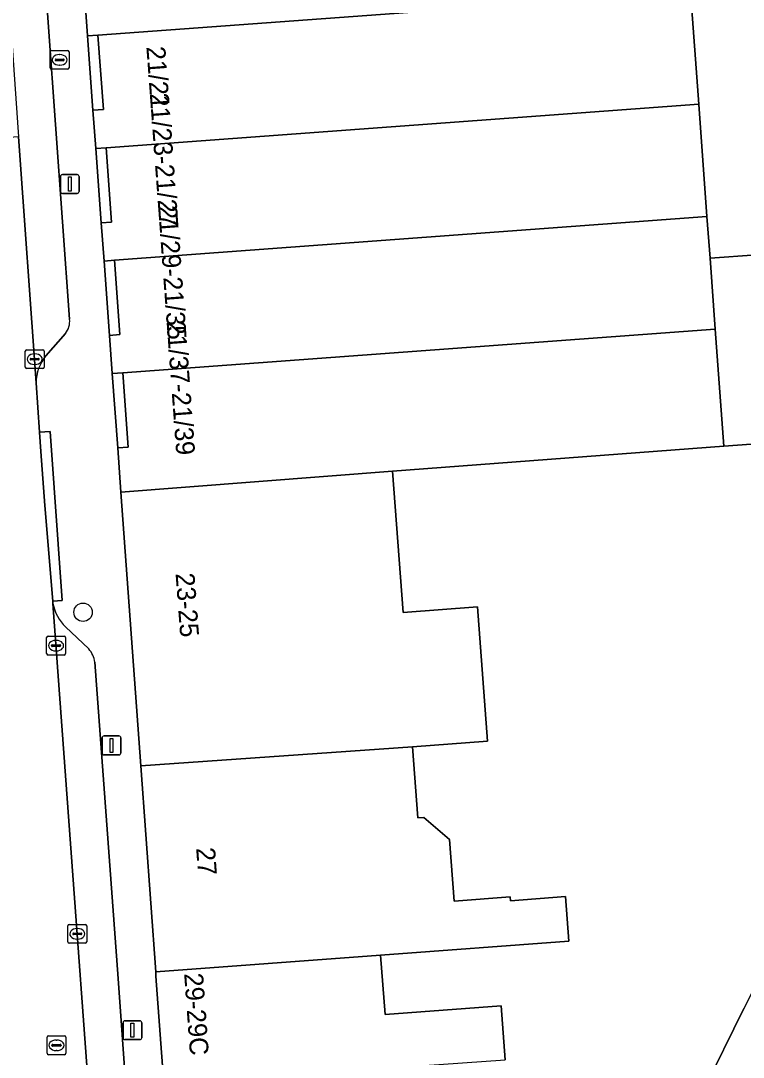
# Model space of a CAD drawing. Extents: x 161087 to 161926, y 382572 to 383873.
# Drawn here: x 161694.2 to 161732.5, y 383359.1 to 383414.1 of the extents above; entities that cross this region are included whole.
import ezdxf

# ---------------------------------------------------------------- set-up
doc = ezdxf.new("R2010")
doc.units = 0
for name, color, linetype in [('IMGEO_Boom', 7, 'Continuous'), ('IMGEO_Brandkraan', 7, 'Continuous'), ('IMGEO_Erf', 7, 'Continuous'), ('IMGEO_Grasland_overig', 7, 'Continuous'), ('IMGEO_Kolk', 7, 'Continuous'), ('IMGEO_Lichtmast', 7, 'Continuous'), ('IMGEO_Pand', 7, 'Continuous'), ('IMGEO_Pand_nummerreeks', 7, 'Continuous'), ('IMGEO_Pand_overbouw', 7, 'Continuous'), ('IMGEO_Parkeervlak_gesloten', 7, 'Continuous'), ('IMGEO_Parkeervlak_open', 7, 'Continuous'), ('IMGEO_Rijbaan_lokaal_open', 7, 'Continuous'), ('IMGEO_Rioolput', 7, 'Continuous'), ('IMGEO_Voetpad_open', 7, 'Continuous')]:
    doc.layers.add(name, color=color, linetype=linetype)

msp = doc.modelspace()

# ---------------------------------------------------------------- linework, layer by layer
at = {"layer": 'IMGEO_Boom'}
msp.add_circle((161697.477, 383382.729), 0.489, dxfattribs=at)
at = {"layer": 'IMGEO_Brandkraan'}
for p, q in [((161695.732, 383411.616), (161695.732, 383412.468)), ((161695.807, 383412.542), (161696.659, 383412.542)), ((161696.22, 383412.322), (161696.245, 383412.322)), ((161696.733, 383412.468), (161696.733, 383411.616)), ((161695.991, 383412.036), (161695.991, 383412.048)), ((161696.429, 383411.999), (161696.031, 383411.999)), ((161696.034, 383412.085), (161696.432, 383412.085)), ((161696.243, 383411.762), (161696.218, 383411.762)), ((161696.475, 383412.048), (161696.475, 383412.036)), ((161696.659, 383411.542), (161695.807, 383411.542))]:
    msp.add_line(p, q, dxfattribs=at)
for points in [[(161695.732, 383411.616), (161695.732, 383412.468)], [(161695.807, 383412.542), (161696.659, 383412.542)], [(161696.733, 383412.468), (161696.733, 383411.616)], [(161696.659, 383411.542), (161695.807, 383411.542)]]:
    msp.add_lwpolyline(points, dxfattribs=at)
for centre, radius, start, end in [((161695.809, 383412.466), 0.0765, 91.552, 178.448), ((161695.809, 383412.466), 0.0765, 91.552, 178.448), ((161696.657, 383412.466), 0.0765, 1.552, 88.448), ((161696.657, 383412.466), 0.0765, 1.552, 88.448), ((161696.031, 383412.045), 0.0403, 85.8775, 175.7526), ((161696.028, 383412.035), 0.0366, 178.938, 274.7102), ((161696.432, 383412.042), 0.043, 264.8664, 352.4533), ((161696.436, 383412.047), 0.0386, 1.7309, 96.639), ((161695.809, 383411.618), 0.0765, 181.552, 268.448), ((161695.809, 383411.618), 0.0765, 181.552, 268.448), ((161696.657, 383411.618), 0.0765, 271.552, 358.448), ((161696.657, 383411.618), 0.0765, 271.552, 358.448)]:
    msp.add_arc(centre, radius, start, end, dxfattribs=at)
for centre, major_axis, ratio, start_param, end_param in [((161696.219, 383412.042), (-0.387, 0.002), 0.722429, 4.712389, 7.853982), ((161696.244, 383412.042), (-0.39, 0.002), 0.717154, 1.570796, 4.712389)]:
    msp.add_ellipse(centre, major_axis=major_axis, ratio=ratio, start_param=start_param, end_param=end_param, dxfattribs=at)
at = {"layer": 'IMGEO_Erf'}
for points in [[(161698.001, 383409.365), (161698.553, 383409.406), (161698.263, 383413.355), (161697.711, 383413.314)], [(161698.439, 383403.392), (161698.992, 383403.433), (161698.702, 383407.382), (161698.149, 383407.341)], [(161698.878, 383397.419), (161699.431, 383397.46), (161699.141, 383401.409), (161698.588, 383401.368)], [(161699.316, 383391.446), (161699.87, 383391.487), (161699.58, 383395.436), (161699.026, 383395.395)]]:
    msp.add_lwpolyline(points, close=True, dxfattribs=at)
for points in [[(161738.987, 383392.094), (161731.491, 383391.533), (161713.904, 383390.218), (161714.465, 383382.72), (161718.413, 383383.015), (161718.945, 383375.889), (161714.956, 383375.59), (161715.238, 383371.818), (161715.564, 383371.843), (161716.935, 383370.662), (161717.18, 383367.395), (161720.147, 383367.617), (161720.162, 383367.416), (161723.085, 383367.635), (161723.261, 383365.272), (161713.268, 383364.525), (161713.503, 383361.386), (161719.672, 383361.847), (161719.886, 383358.974)], [(161730.415, 383357.34), (161732.553, 383361.701)]]:
    msp.add_lwpolyline(points, dxfattribs=at)
at = {"layer": 'IMGEO_Grasland_overig'}
msp.add_lwpolyline([(161754.471, 383392.259), (161754.331, 383392.28), (161754.382, 383392.636), (161754.459, 383393.252), (161754.158, 383393.302), (161748.887, 383392.834), (161738.987, 383392.094), (161739.962, 383377.801), (161740.464, 383377.663), (161740.563, 383377.613), (161736.095, 383368.75), (161732.553, 383361.701), (161730.415, 383357.34), (161727.09, 383350.84), (161721.957, 383340.879), (161728.394, 383341.424), (161740.909, 383342.457), (161748.833, 383342.929), (161748.996, 383342.939), (161750.125, 383362.202), (161750.531, 383365.491)], close=True, dxfattribs=at)
at = {"layer": 'IMGEO_Kolk'}
for p, q in [((161694.408, 383395.733), (161694.408, 383396.585)), ((161694.483, 383396.659), (161695.335, 383396.659)), ((161694.896, 383396.439), (161694.921, 383396.439)), ((161695.409, 383396.585), (161695.409, 383395.733)), ((161694.667, 383396.153), (161694.667, 383396.165)), ((161695.105, 383396.116), (161694.707, 383396.116)), ((161694.71, 383396.202), (161695.108, 383396.202)), ((161694.919, 383395.879), (161694.894, 383395.879)), ((161695.151, 383396.165), (161695.151, 383396.153)), ((161695.335, 383395.659), (161694.483, 383395.659)), ((161695.618, 383381.456), (161696.47, 383381.456)), ((161695.543, 383380.53), (161695.543, 383381.382)), ((161695.802, 383380.95), (161695.802, 383380.962)), ((161696.24, 383380.913), (161695.842, 383380.913)), ((161695.845, 383380.999), (161696.243, 383380.999)), ((161696.031, 383381.236), (161696.056, 383381.236)), ((161696.286, 383380.962), (161696.286, 383380.95)), ((161696.544, 383381.382), (161696.544, 383380.53)), ((161696.47, 383380.456), (161695.618, 383380.456)), ((161696.054, 383380.676), (161696.029, 383380.676)), ((161696.67, 383365.234), (161696.67, 383366.086)), ((161696.745, 383366.16), (161697.597, 383366.16)), ((161697.671, 383366.086), (161697.671, 383365.234)), ((161696.929, 383365.654), (161696.929, 383365.666)), ((161697.367, 383365.617), (161696.969, 383365.617)), ((161696.972, 383365.703), (161697.37, 383365.703)), ((161697.158, 383365.94), (161697.183, 383365.94)), ((161697.413, 383365.666), (161697.413, 383365.654)), ((161697.597, 383365.16), (161696.745, 383365.16)), ((161697.181, 383365.38), (161697.156, 383365.38))]:
    msp.add_line(p, q, dxfattribs=at)
for points in [[(161694.408, 383395.733), (161694.408, 383396.585)], [(161694.483, 383396.659), (161695.335, 383396.659)], [(161695.409, 383396.585), (161695.409, 383395.733)], [(161695.335, 383395.659), (161694.483, 383395.659)], [(161695.618, 383381.456), (161696.47, 383381.456)], [(161695.543, 383380.53), (161695.543, 383381.382)], [(161696.544, 383381.382), (161696.544, 383380.53)], [(161696.47, 383380.456), (161695.618, 383380.456)], [(161696.67, 383365.234), (161696.67, 383366.086)], [(161696.745, 383366.16), (161697.597, 383366.16)], [(161697.671, 383366.086), (161697.671, 383365.234)], [(161697.597, 383365.16), (161696.745, 383365.16)]]:
    msp.add_lwpolyline(points, dxfattribs=at)
for centre, radius, start, end in [((161694.485, 383396.583), 0.0765, 91.552, 178.448), ((161694.485, 383396.583), 0.0765, 91.552, 178.448), ((161695.333, 383396.583), 0.0765, 1.552, 88.448), ((161695.333, 383396.583), 0.0765, 1.552, 88.448), ((161694.707, 383396.162), 0.0403, 85.8775, 175.7526), ((161694.704, 383396.152), 0.0366, 178.938, 274.7102), ((161695.108, 383396.159), 0.043, 264.8664, 352.4533), ((161695.112, 383396.164), 0.0386, 1.7309, 96.639), ((161694.485, 383395.735), 0.0765, 181.552, 268.448), ((161694.485, 383395.735), 0.0765, 181.552, 268.448), ((161695.333, 383395.735), 0.0765, 271.552, 358.448), ((161695.333, 383395.735), 0.0765, 271.552, 358.448), ((161695.62, 383381.38), 0.0765, 91.552, 178.448), ((161695.62, 383381.38), 0.0765, 91.552, 178.448), ((161696.468, 383381.38), 0.0765, 1.552, 88.448), ((161696.468, 383381.38), 0.0765, 1.552, 88.448), ((161695.842, 383380.959), 0.0403, 85.8775, 175.7526), ((161695.839, 383380.949), 0.0366, 178.938, 274.7102), ((161696.243, 383380.956), 0.043, 264.8664, 352.4533), ((161696.247, 383380.961), 0.0386, 1.7309, 96.639), ((161695.62, 383380.532), 0.0765, 181.552, 268.448), ((161695.62, 383380.532), 0.0765, 181.552, 268.448), ((161696.468, 383380.532), 0.0765, 271.552, 358.448), ((161696.468, 383380.532), 0.0765, 271.552, 358.448), ((161696.747, 383366.084), 0.0765, 91.552, 178.448), ((161696.747, 383366.084), 0.0765, 91.552, 178.448), ((161697.595, 383366.084), 0.0765, 1.552, 88.448), ((161697.595, 383366.084), 0.0765, 1.552, 88.448), ((161696.969, 383365.663), 0.0403, 85.8775, 175.7526), ((161696.966, 383365.653), 0.0366, 178.938, 274.7102), ((161697.37, 383365.66), 0.043, 264.8664, 352.4533), ((161697.374, 383365.665), 0.0386, 1.7309, 96.639), ((161696.747, 383365.236), 0.0765, 181.552, 268.448), ((161696.747, 383365.236), 0.0765, 181.552, 268.448), ((161697.595, 383365.236), 0.0765, 271.552, 358.448), ((161697.595, 383365.236), 0.0765, 271.552, 358.448)]:
    msp.add_arc(centre, radius, start, end, dxfattribs=at)
for centre, major_axis, ratio, start_param, end_param in [((161694.895, 383396.159), (-0.387, 0.002), 0.722429, 4.712389, 7.853982), ((161694.92, 383396.159), (-0.39, 0.002), 0.717154, 1.570796, 4.712389), ((161696.03, 383380.956), (-0.387, 0.002), 0.722429, 4.712389, 7.853982), ((161696.055, 383380.956), (-0.39, 0.002), 0.717154, 1.570796, 4.712389), ((161697.157, 383365.66), (-0.387, 0.002), 0.722429, 4.712389, 7.853982), ((161697.182, 383365.66), (-0.39, 0.002), 0.717154, 1.570796, 4.712389)]:
    msp.add_ellipse(centre, major_axis=major_axis, ratio=ratio, start_param=start_param, end_param=end_param, dxfattribs=at)
at = {"layer": 'IMGEO_Lichtmast'}
for p, q in [((161696.278, 383405.053), (161696.278, 383405.853)), ((161696.278, 383405.853), (161696.278, 383405.053)), ((161696.378, 383405.953), (161697.168, 383405.953)), ((161697.168, 383405.953), (161696.378, 383405.953)), ((161697.268, 383405.853), (161697.268, 383405.053)), ((161697.268, 383405.053), (161697.268, 383405.853)), ((161697.168, 383404.953), (161696.378, 383404.953)), ((161696.378, 383404.953), (161697.168, 383404.953)), ((161698.491, 383375.26), (161698.491, 383376.06)), ((161698.491, 383376.06), (161698.491, 383375.26)), ((161698.591, 383376.16), (161699.381, 383376.16)), ((161699.381, 383376.16), (161698.591, 383376.16)), ((161699.481, 383376.06), (161699.481, 383375.26)), ((161699.481, 383375.26), (161699.481, 383376.06)), ((161699.381, 383375.16), (161698.591, 383375.16)), ((161698.591, 383375.16), (161699.381, 383375.16)), ((161699.598, 383360.146), (161699.598, 383360.946)), ((161699.598, 383360.946), (161699.598, 383360.146)), ((161699.698, 383361.046), (161700.488, 383361.046)), ((161700.488, 383361.046), (161699.698, 383361.046)), ((161700.588, 383360.946), (161700.588, 383360.146)), ((161700.588, 383360.146), (161700.588, 383360.946)), ((161700.488, 383360.046), (161699.698, 383360.046)), ((161699.698, 383360.046), (161700.488, 383360.046))]:
    msp.add_line(p, q, dxfattribs=at)
for points in [[(161696.698, 383405.828), (161696.848, 383405.828), (161696.848, 383405.078), (161696.698, 383405.078), (161696.698, 383405.828)], [(161698.911, 383376.035), (161699.061, 383376.035), (161699.061, 383375.285), (161698.911, 383375.285), (161698.911, 383376.035)], [(161700.018, 383360.921), (161700.168, 383360.921), (161700.168, 383360.171), (161700.018, 383360.171), (161700.018, 383360.921)]]:
    msp.add_lwpolyline(points, dxfattribs=at)
for centre, start, end in [((161696.378, 383405.853), 90, 180), ((161696.378, 383405.853), 90, 180), ((161697.168, 383405.853), 0, 90), ((161697.168, 383405.853), 360, 90), ((161696.378, 383405.053), 180, 270), ((161696.378, 383405.053), 180, 270), ((161697.168, 383405.053), 270, 0), ((161697.168, 383405.053), 270, 0), ((161698.591, 383376.06), 90, 180), ((161698.591, 383376.06), 90, 180), ((161699.381, 383376.06), 0, 90), ((161699.381, 383376.06), 360, 90), ((161698.591, 383375.26), 180, 270), ((161698.591, 383375.26), 180, 270), ((161699.381, 383375.26), 270, 0), ((161699.381, 383375.26), 270, 0), ((161699.698, 383360.946), 90, 180), ((161699.698, 383360.946), 90, 180), ((161700.488, 383360.946), 0, 90), ((161700.488, 383360.946), 360, 90), ((161699.698, 383360.146), 180, 270), ((161699.698, 383360.146), 180, 270), ((161700.488, 383360.146), 270, 0), ((161700.488, 383360.146), 270, 0)]:
    msp.add_arc(centre, 0.1, start, end, dxfattribs=at)
at = {"layer": 'IMGEO_Pand'}
for points in [[(161698.263, 383413.355), (161729.712, 383415.672), (161729.272, 383421.645), (161697.824, 383419.328), (161698.114, 383415.379), (161697.562, 383415.338), (161697.711, 383413.314)], [(161698.263, 383413.355), (161698.553, 383409.406), (161698.001, 383409.365), (161698.149, 383407.341), (161698.702, 383407.382), (161730.152, 383409.699), (161729.712, 383415.672)], [(161699.141, 383401.409), (161730.592, 383403.726), (161730.152, 383409.699), (161698.702, 383407.382), (161698.992, 383403.433), (161698.439, 383403.392), (161698.588, 383401.368)], [(161730.755, 383401.518), (161730.592, 383403.726), (161699.141, 383401.409), (161699.431, 383397.46), (161698.878, 383397.419), (161699.026, 383395.395), (161699.58, 383395.436), (161731.032, 383397.753)], [(161751.755, 383403.059), (161751.356, 383403.03), (161750.787, 383402.988), (161739.615, 383402.168), (161735.689, 383401.88), (161730.755, 383401.518), (161731.032, 383397.753), (161731.491, 383391.533), (161738.987, 383392.094), (161748.887, 383392.834)], [(161713.904, 383390.218), (161731.491, 383391.533), (161731.032, 383397.753), (161699.58, 383395.436), (161699.87, 383391.487), (161699.316, 383391.446), (161699.488, 383389.093)], [(161714.956, 383375.59), (161718.945, 383375.889), (161718.413, 383383.015), (161714.465, 383382.72), (161713.904, 383390.218), (161699.488, 383389.093), (161700.538, 383374.582)], [(161714.956, 383375.59), (161700.538, 383374.582), (161701.33, 383363.644), (161713.268, 383364.525), (161723.261, 383365.272), (161723.085, 383367.635), (161720.162, 383367.416), (161720.147, 383367.617), (161717.18, 383367.395), (161716.935, 383370.662), (161715.564, 383371.843), (161715.238, 383371.818)], [(161713.268, 383364.525), (161701.33, 383363.644), (161701.347, 383363.415), (161701.76, 383357.695), (161719.886, 383358.974), (161719.672, 383361.847), (161713.503, 383361.386)]]:
    msp.add_lwpolyline(points, close=True, dxfattribs=at)
at = {"layer": 'IMGEO_Pand_overbouw'}
for points in [[(161698.263, 383413.355), (161697.711, 383413.314), (161698.001, 383409.365), (161698.553, 383409.406)], [(161698.439, 383403.392), (161698.992, 383403.433), (161698.702, 383407.382), (161698.149, 383407.341)], [(161699.141, 383401.409), (161698.588, 383401.368), (161698.878, 383397.419), (161699.431, 383397.46)], [(161699.316, 383391.446), (161699.87, 383391.487), (161699.58, 383395.436), (161699.026, 383395.395)]]:
    msp.add_lwpolyline(points, close=True, dxfattribs=at)
at = {"layer": 'IMGEO_Parkeervlak_gesloten'}
msp.add_lwpolyline([(161727.485, 383445.854), (161727.776, 383441.956), (161727.952, 383439.564), (161728.392, 383433.591), (161728.832, 383427.618), (161729.272, 383421.645), (161729.712, 383415.672), (161730.152, 383409.699), (161730.592, 383403.726), (161730.755, 383401.518), (161735.689, 383401.88), (161735.346, 383405.856), (161732.492, 383442.194)], dxfattribs=at)
at = {"layer": 'IMGEO_Parkeervlak_open'}
for points in [[(161692.069, 383435.7), (161693.707, 383412.788), (161694.053, 383407.951), (161694.987, 383394.899)], [(161696.763, 383398.274), (161695.645, 383413.771), (161695.054, 383422.071), (161694.282, 383432.677)], [(161695.507, 383396.342), (161696.547, 383397.527)], [(161695.88, 383383.185), (161698.818, 383343.028)], [(161697.783, 383380.78), (161696.55, 383381.954)], [(161700.599, 383345.658), (161700.492, 383347.097), (161699.333, 383363.288), (161698.102, 383380.075)]]:
    msp.add_lwpolyline(points, dxfattribs=at)
for centre, radius, start, end in [((161695.708, 383398.174), 1.06, 322.3485, 5.3963), ((161697.2, 383394.917), 2.213, 139.9081, 180.4576), ((161698.042, 383383.564), 2.195, 189.9439, 227.1726), ((161696.693, 383379.862), 1.424, 8.5859, 40.106)]:
    msp.add_arc(centre, radius, start, end, dxfattribs=at)
at = {"layer": 'IMGEO_Rijbaan_lokaal_open'}
msp.add_lwpolyline([(161698.818, 383343.028), (161695.88, 383383.185), (161695.87, 383383.317), (161695.444, 383388.385), (161695.243, 383391.264), (161695.171, 383392.289), (161694.987, 383394.899), (161694.053, 383407.951), (161689.589, 383407.644), (161691.681, 383378.632), (161692.697, 383364.42), (161692.789, 383363.253), (161692.819, 383362.878), (161693.282, 383357.181), (161693.444, 383354.484), (161693.501, 383354.195), (161694.192, 383344.284), (161694.403, 383341.199), (161694.993, 383333.093), (161699.523, 383333.398), (161699.017, 383340.305)], dxfattribs=at)
at = {"layer": 'IMGEO_Rioolput'}
for p, q in [((161695.565, 383359.32), (161695.565, 383360.172)), ((161695.64, 383360.246), (161696.492, 383360.246)), ((161696.053, 383360.026), (161696.078, 383360.026)), ((161696.566, 383360.172), (161696.566, 383359.32)), ((161695.824, 383359.74), (161695.824, 383359.752)), ((161696.262, 383359.703), (161695.864, 383359.703)), ((161695.867, 383359.789), (161696.265, 383359.789)), ((161696.076, 383359.466), (161696.051, 383359.466)), ((161696.308, 383359.752), (161696.308, 383359.74)), ((161696.492, 383359.246), (161695.64, 383359.246))]:
    msp.add_line(p, q, dxfattribs=at)
for points in [[(161695.565, 383359.32), (161695.565, 383360.172)], [(161695.64, 383360.246), (161696.492, 383360.246)], [(161696.566, 383360.172), (161696.566, 383359.32)], [(161696.492, 383359.246), (161695.64, 383359.246)]]:
    msp.add_lwpolyline(points, dxfattribs=at)
for centre, radius, start, end in [((161695.642, 383360.17), 0.0765, 91.552, 178.448), ((161695.642, 383360.17), 0.0765, 91.552, 178.448), ((161696.49, 383360.17), 0.0765, 1.552, 88.448), ((161696.49, 383360.17), 0.0765, 1.552, 88.448), ((161695.864, 383359.749), 0.0403, 85.8775, 175.7526), ((161695.861, 383359.739), 0.0366, 178.938, 274.7102), ((161696.265, 383359.746), 0.043, 264.8664, 352.4533), ((161696.269, 383359.751), 0.0386, 1.7309, 96.639), ((161695.642, 383359.322), 0.0765, 181.552, 268.448), ((161695.642, 383359.322), 0.0765, 181.552, 268.448), ((161696.49, 383359.322), 0.0765, 271.552, 358.448), ((161696.49, 383359.322), 0.0765, 271.552, 358.448)]:
    msp.add_arc(centre, radius, start, end, dxfattribs=at)
for centre, major_axis, ratio, start_param, end_param in [((161696.052, 383359.746), (-0.387, 0.002), 0.722429, 4.712389, 7.853982), ((161696.077, 383359.746), (-0.39, 0.002), 0.717154, 1.570796, 4.712389)]:
    msp.add_ellipse(centre, major_axis=major_axis, ratio=ratio, start_param=start_param, end_param=end_param, dxfattribs=at)
at = {"layer": 'IMGEO_Voetpad_open'}
for points in [[(161697.711, 383413.314), (161697.562, 383415.338), (161697.272, 383419.287), (161697.124, 383421.311), (161696.834, 383425.26), (161696.685, 383427.284), (161696.395, 383431.233), (161696.247, 383433.257), (161695.957, 383437.206), (161695.808, 383439.24), (161695.485, 383443.637), (161694.916, 383450.279), (161694.381, 383457.899)], [(161694.282, 383432.677), (161695.054, 383422.071), (161695.645, 383413.771), (161696.763, 383398.274)], [(161703.697, 383314.542), (161705.186, 383314.558), (161703.936, 383328.15), (161703.249, 383337.371), (161702.881, 383342.202), (161702.203, 383351.57), (161701.76, 383357.695), (161701.347, 383363.415), (161701.33, 383363.644), (161700.538, 383374.582), (161699.488, 383389.093), (161699.316, 383391.446), (161699.026, 383395.395), (161698.878, 383397.419), (161698.588, 383401.368), (161698.439, 383403.392), (161698.149, 383407.341), (161698.001, 383409.365), (161697.711, 383413.314)], [(161696.547, 383397.527), (161695.507, 383396.342)], [(161694.987, 383394.899), (161695.171, 383392.289), (161695.724, 383392.328), (161696.368, 383383.352), (161695.87, 383383.317), (161695.88, 383383.185)], [(161696.55, 383381.954), (161697.783, 383380.78)], [(161698.102, 383380.075), (161699.333, 383363.288), (161700.492, 383347.097), (161700.599, 383345.658)]]:
    msp.add_lwpolyline(points, dxfattribs=at)
msp.add_lwpolyline([(161695.171, 383392.289), (161695.243, 383391.264), (161695.444, 383388.385), (161695.87, 383383.317), (161696.368, 383383.352), (161695.724, 383392.328)], close=True, dxfattribs=at)
for centre, radius, start, end in [((161695.708, 383398.174), 1.06, 322.3485, 5.3963), ((161697.2, 383394.917), 2.213, 139.9081, 180.4576), ((161698.042, 383383.564), 2.195, 189.9439, 227.1726), ((161696.693, 383379.862), 1.424, 8.5859, 40.106)]:
    msp.add_arc(centre, radius, start, end, dxfattribs=at)

# ---------------------------------------------------------------- texts
at = {"layer": 'IMGEO_Pand_nummerreeks'}
for s, rotation, p in [('21/21', 274.2035, (161700.835, 383412.733)), ('21/23-21/27', 274.2035, (161701.018, 383410.256)), ('21/29-21/35', 274.2035, (161701.457, 383404.283)), ('21/37-21/39', 274.2001, (161701.908, 383398.15)), ('23-25', 274.2741, (161702.386, 383384.781)), ('27', 274.2741, (161703.476, 383370.214)), ('29-29C', 274.1308, (161702.841, 383363.551))]:
    msp.add_text(s, height=1, rotation=rotation, dxfattribs=at).set_placement(p)

doc.saveas('drawing.dxf')
